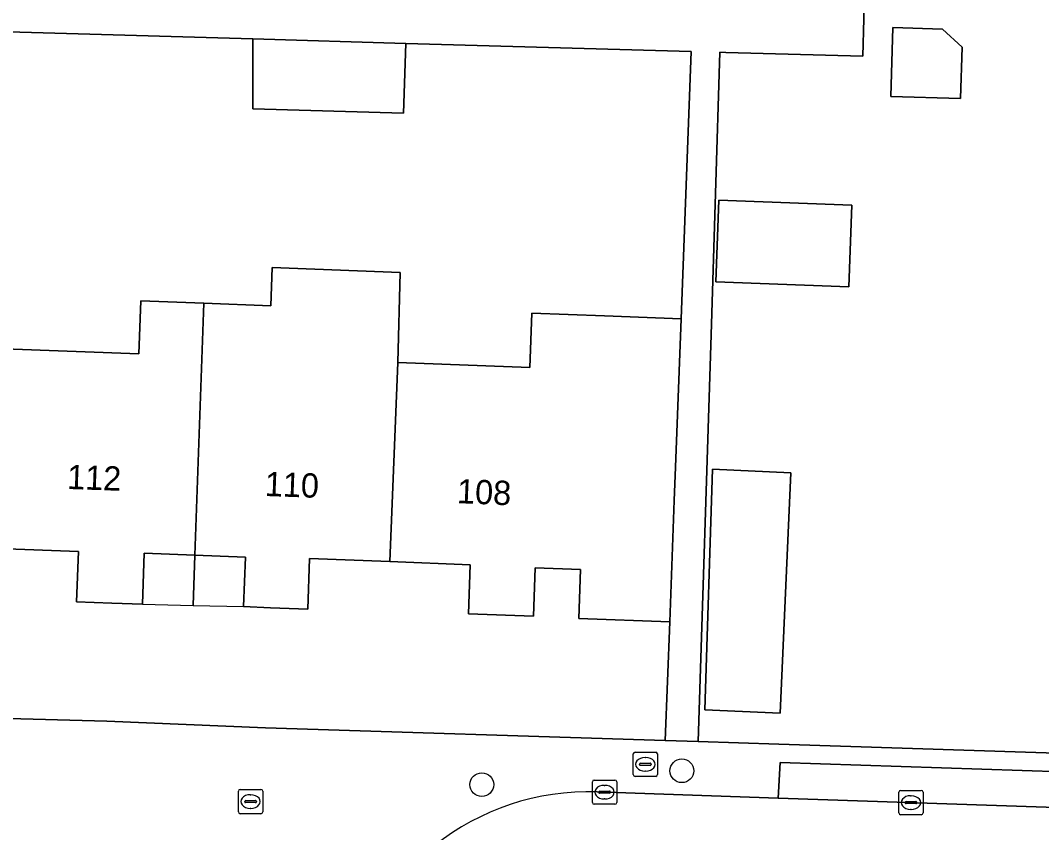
# Model space of a CAD drawing. Extents: x 158455 to 159797, y 387218 to 388672.
# Drawn here: x 159523.72 to 159565.8, y 387899.68 to 387933.14 of the extents above; entities that cross this region are included whole.
import ezdxf

# ---------------------------------------------------------------- set-up
doc = ezdxf.new("R2010")
doc.units = 0
for name, color, linetype in [('IMGEO_Boom', 7, 'Continuous'), ('IMGEO_Brandkraan', 7, 'Continuous'), ('IMGEO_Erf', 7, 'Continuous'), ('IMGEO_Kolk', 7, 'Continuous'), ('IMGEO_Muur', 7, 'Continuous'), ('IMGEO_Pand', 7, 'Continuous'), ('IMGEO_Pand_nummerreeks', 7, 'Continuous'), ('IMGEO_Pand_overbouw', 7, 'Continuous'), ('IMGEO_Parkeervlak_open', 7, 'Continuous'), ('IMGEO_Rijbaan_lokaal_open', 7, 'Continuous'), ('IMGEO_Voetpad_open', 7, 'Continuous')]:
    doc.layers.add(name, color=color, linetype=linetype)

msp = doc.modelspace()

# ---------------------------------------------------------------- linework, layer by layer
at = {"layer": 'IMGEO_Boom'}
for centre in [(159550.978, 387902.226), (159542.735, 387901.655)]:
    msp.add_circle(centre, 0.489, dxfattribs=at)
at = {"layer": 'IMGEO_Brandkraan'}
for p, q in [((159548.974, 387902.066), (159548.974, 387902.918)), ((159549.049, 387902.992), (159549.901, 387902.992)), ((159549.462, 387902.772), (159549.487, 387902.772)), ((159549.975, 387902.918), (159549.975, 387902.066)), ((159549.233, 387902.486), (159549.233, 387902.498)), ((159549.671, 387902.449), (159549.273, 387902.449)), ((159549.276, 387902.535), (159549.674, 387902.535)), ((159549.485, 387902.212), (159549.46, 387902.212)), ((159549.717, 387902.498), (159549.717, 387902.486)), ((159549.901, 387901.992), (159549.049, 387901.992))]:
    msp.add_line(p, q, dxfattribs=at)
for points in [[(159548.974, 387902.066), (159548.974, 387902.918)], [(159549.049, 387902.992), (159549.901, 387902.992)], [(159549.975, 387902.918), (159549.975, 387902.066)], [(159549.901, 387901.992), (159549.049, 387901.992)]]:
    msp.add_lwpolyline(points, dxfattribs=at)
for centre, radius, start, end in [((159549.051, 387902.916), 0.0765, 91.552, 178.448), ((159549.051, 387902.916), 0.0765, 91.552, 178.448), ((159549.899, 387902.916), 0.0765, 1.552, 88.448), ((159549.899, 387902.916), 0.0765, 1.552, 88.448), ((159549.273, 387902.495), 0.0403, 85.8775, 175.7526), ((159549.27, 387902.485), 0.0366, 178.938, 274.7102), ((159549.674, 387902.492), 0.043, 264.8664, 352.4533), ((159549.678, 387902.497), 0.0386, 1.7309, 96.639), ((159549.051, 387902.068), 0.0765, 181.552, 268.448), ((159549.051, 387902.068), 0.0765, 181.552, 268.448), ((159549.899, 387902.068), 0.0765, 271.552, 358.448), ((159549.899, 387902.068), 0.0765, 271.552, 358.448)]:
    msp.add_arc(centre, radius, start, end, dxfattribs=at)
for centre, major_axis, ratio, start_param, end_param in [((159549.461, 387902.492), (-0.387, 0.002), 0.722429, 4.712389, 7.853982), ((159549.486, 387902.492), (-0.39, 0.002), 0.717154, 1.570796, 4.712389)]:
    msp.add_ellipse(centre, major_axis=major_axis, ratio=ratio, start_param=start_param, end_param=end_param, dxfattribs=at)
at = {"layer": 'IMGEO_Erf'}
for points in [[(159593.643, 387944.2), (159589.498, 387961.874), (159586.637, 387964.136), (159563.286, 387963.859), (159563.233, 387962.471), (159562.936, 387954.757), (159559.449, 387954.892), (159559.746, 387962.606), (159559.793, 387963.818), (159559.44, 387963.814), (159558.809, 387945.519), (159558.44, 387931.666), (159552.789, 387931.817), (159552.539, 387931.824), (159552.191, 387920.184), (159551.657, 387903.425), (159554.976, 387903.319), (159573.188, 387902.738), (159580.218, 387902.514), (159582.571, 387904.286), (159593.468, 387939.266)], [(159523.069, 387919.614), (159528.598, 387919.406), (159528.68, 387921.584), (159531.281, 387921.486), (159534.042, 387921.382), (159534.101, 387922.954), (159539.376, 387922.755), (159539.269, 387919.051), (159544.716, 387918.845), (159544.8, 387921.073), (159547.789, 387920.961), (159550.951, 387920.843), (159551.367, 387931.855), (159539.598, 387932.192), (159539.514, 387929.319), (159533.303, 387929.501), (159533.303, 387932.376), (159508.329, 387933.095)], [(159517.64, 387904.527), (159527.283, 387904.264), (159533.819, 387903.993), (159550.292, 387903.468), (159550.478, 387908.359), (159546.73, 387908.501), (159546.806, 387910.521), (159544.939, 387910.592), (159544.864, 387908.592), (159542.182, 387908.693), (159542.259, 387910.715), (159538.95, 387910.84), (159535.64, 387910.965), (159535.562, 387908.887), (159534.025, 387908.945), (159532.92, 387908.987), (159532.997, 387911.026), (159530.91, 387911.105), (159528.826, 387911.184), (159528.747, 387909.086), (159527.486, 387909.134), (159526.03, 387909.189), (159526.108, 387911.258), (159522.775, 387911.383)]]:
    msp.add_lwpolyline(points, dxfattribs=at)
for points in [[(159559.668, 387932.84), (159561.724, 387932.78), (159562.524, 387932.031), (159562.463, 387929.919), (159559.586, 387930.003)], [(159552.38, 387922.366), (159552.508, 387925.736), (159557.985, 387925.528), (159557.857, 387922.159)], [(159555.032, 387904.595), (159551.932, 387904.741), (159552.246, 387914.656), (159555.467, 387914.505)]]:
    msp.add_lwpolyline(points, close=True, dxfattribs=at)
at = {"layer": 'IMGEO_Kolk'}
for p, q in [((159547.292, 387900.919), (159547.292, 387901.771)), ((159547.367, 387901.845), (159548.219, 387901.845)), ((159548.293, 387901.771), (159548.293, 387900.919)), ((159532.703, 387900.532), (159532.703, 387901.384)), ((159532.778, 387901.458), (159533.63, 387901.458)), ((159533.704, 387901.384), (159533.704, 387900.532)), ((159547.551, 387901.339), (159547.551, 387901.351)), ((159547.594, 387901.388), (159547.992, 387901.388)), ((159547.78, 387901.625), (159547.805, 387901.625)), ((159548.035, 387901.351), (159548.035, 387901.339)), ((159559.919, 387900.491), (159559.919, 387901.343)), ((159559.994, 387901.417), (159560.846, 387901.417)), ((159560.92, 387901.343), (159560.92, 387900.491)), ((159532.962, 387900.952), (159532.962, 387900.964)), ((159533.4, 387900.915), (159533.002, 387900.915)), ((159533.005, 387901.001), (159533.403, 387901.001)), ((159533.191, 387901.238), (159533.216, 387901.238)), ((159533.446, 387900.964), (159533.446, 387900.952)), ((159547.989, 387901.302), (159547.591, 387901.302)), ((159547.803, 387901.065), (159547.778, 387901.065)), ((159560.178, 387900.911), (159560.178, 387900.923)), ((159560.221, 387900.96), (159560.619, 387900.96)), ((159560.407, 387901.197), (159560.432, 387901.197)), ((159560.662, 387900.923), (159560.662, 387900.911)), ((159533.214, 387900.678), (159533.189, 387900.678)), ((159548.219, 387900.845), (159547.367, 387900.845)), ((159560.616, 387900.874), (159560.218, 387900.874)), ((159560.43, 387900.637), (159560.405, 387900.637)), ((159533.63, 387900.458), (159532.778, 387900.458)), ((159560.846, 387900.417), (159559.994, 387900.417))]:
    msp.add_line(p, q, dxfattribs=at)
for points in [[(159547.292, 387900.919), (159547.292, 387901.771)], [(159547.367, 387901.845), (159548.219, 387901.845)], [(159548.293, 387901.771), (159548.293, 387900.919)], [(159532.703, 387900.532), (159532.703, 387901.384)], [(159532.778, 387901.458), (159533.63, 387901.458)], [(159533.704, 387901.384), (159533.704, 387900.532)], [(159559.919, 387900.491), (159559.919, 387901.343)], [(159559.994, 387901.417), (159560.846, 387901.417)], [(159560.92, 387901.343), (159560.92, 387900.491)], [(159548.219, 387900.845), (159547.367, 387900.845)], [(159533.63, 387900.458), (159532.778, 387900.458)], [(159560.846, 387900.417), (159559.994, 387900.417)]]:
    msp.add_lwpolyline(points, dxfattribs=at)
for centre, radius, start, end in [((159547.369, 387901.769), 0.0765, 91.552, 178.448), ((159547.369, 387901.769), 0.0765, 91.552, 178.448), ((159548.217, 387901.769), 0.0765, 1.552, 88.448), ((159548.217, 387901.769), 0.0765, 1.552, 88.448), ((159532.78, 387901.382), 0.0765, 91.552, 178.448), ((159532.78, 387901.382), 0.0765, 91.552, 178.448), ((159533.628, 387901.382), 0.0765, 1.552, 88.448), ((159533.628, 387901.382), 0.0765, 1.552, 88.448), ((159547.591, 387901.348), 0.0403, 85.8775, 175.7526), ((159547.588, 387901.338), 0.0366, 178.938, 274.7102), ((159547.992, 387901.345), 0.043, 264.8664, 352.4533), ((159547.996, 387901.35), 0.0386, 1.7309, 96.639), ((159559.996, 387901.341), 0.0765, 91.552, 178.448), ((159559.996, 387901.341), 0.0765, 91.552, 178.448), ((159560.844, 387901.341), 0.0765, 1.552, 88.448), ((159560.844, 387901.341), 0.0765, 1.552, 88.448), ((159533.002, 387900.961), 0.0403, 85.8775, 175.7526), ((159532.999, 387900.951), 0.0366, 178.938, 274.7102), ((159533.403, 387900.958), 0.043, 264.8664, 352.4533), ((159533.407, 387900.963), 0.0386, 1.7309, 96.639), ((159547.369, 387900.921), 0.0765, 181.552, 268.448), ((159547.369, 387900.921), 0.0765, 181.552, 268.448), ((159548.217, 387900.921), 0.0765, 271.552, 358.448), ((159548.217, 387900.921), 0.0765, 271.552, 358.448), ((159560.218, 387900.92), 0.0403, 85.8775, 175.7526), ((159560.623, 387900.922), 0.0386, 1.7309, 96.639), ((159532.78, 387900.534), 0.0765, 181.552, 268.448), ((159532.78, 387900.534), 0.0765, 181.552, 268.448), ((159533.628, 387900.534), 0.0765, 271.552, 358.448), ((159533.628, 387900.534), 0.0765, 271.552, 358.448), ((159560.215, 387900.91), 0.0366, 178.938, 274.7102), ((159560.619, 387900.917), 0.043, 264.8664, 352.4533), ((159559.996, 387900.493), 0.0765, 181.552, 268.448), ((159559.996, 387900.493), 0.0765, 181.552, 268.448), ((159560.844, 387900.493), 0.0765, 271.552, 358.448), ((159560.844, 387900.493), 0.0765, 271.552, 358.448)]:
    msp.add_arc(centre, radius, start, end, dxfattribs=at)
for centre, major_axis, ratio, start_param, end_param in [((159547.779, 387901.345), (-0.387, 0.002), 0.722429, 4.712389, 7.853982), ((159547.804, 387901.345), (-0.39, 0.002), 0.717154, 1.570796, 4.712389), ((159533.19, 387900.958), (-0.387, 0.002), 0.722429, 4.712389, 7.853982), ((159533.215, 387900.958), (-0.39, 0.002), 0.717154, 1.570796, 4.712389), ((159560.406, 387900.917), (-0.387, 0.002), 0.722429, 4.712389, 7.853982), ((159560.431, 387900.917), (-0.39, 0.002), 0.717154, 1.570796, 4.712389)]:
    msp.add_ellipse(centre, major_axis=major_axis, ratio=ratio, start_param=start_param, end_param=end_param, dxfattribs=at)
at = {"layer": 'IMGEO_Muur'}
msp.add_lwpolyline([(159554.976, 387903.319), (159573.188, 387902.738)], dxfattribs=at)
at = {"layer": 'IMGEO_Pand'}
for points in [[(159559.668, 387932.84), (159559.586, 387930.003), (159562.463, 387929.919), (159562.524, 387932.031), (159561.724, 387932.78)], [(159539.598, 387932.192), (159533.303, 387932.376), (159533.303, 387929.501), (159539.514, 387929.319)], [(159552.38, 387922.366), (159557.857, 387922.159), (159557.985, 387925.528), (159552.508, 387925.736)], [(159538.95, 387910.84), (159539.269, 387919.051), (159539.376, 387922.755), (159534.101, 387922.954), (159534.042, 387921.382), (159531.281, 387921.486), (159530.91, 387911.105), (159532.997, 387911.026), (159532.92, 387908.987), (159534.025, 387908.945), (159535.562, 387908.887), (159535.64, 387910.965)], [(159523.069, 387919.614), (159522.775, 387911.383), (159526.108, 387911.258), (159526.03, 387909.189), (159527.486, 387909.134), (159528.747, 387909.086), (159528.826, 387911.184), (159530.91, 387911.105), (159531.281, 387921.486), (159528.68, 387921.584), (159528.598, 387919.406)], [(159547.789, 387920.961), (159544.8, 387921.073), (159544.716, 387918.845), (159539.269, 387919.051), (159538.95, 387910.84), (159542.259, 387910.715), (159542.182, 387908.693), (159544.864, 387908.592), (159544.939, 387910.592), (159546.806, 387910.521), (159546.73, 387908.501), (159550.478, 387908.359), (159550.667, 387913.356), (159550.719, 387914.727), (159550.951, 387920.843)], [(159555.032, 387904.595), (159555.467, 387914.505), (159552.246, 387914.656), (159551.932, 387904.741)]]:
    msp.add_lwpolyline(points, close=True, dxfattribs=at)
at = {"layer": 'IMGEO_Pand_overbouw'}
for points in [[(159528.747, 387909.086), (159530.836, 387909.036), (159530.91, 387911.105), (159528.826, 387911.184)], [(159532.92, 387908.987), (159532.997, 387911.026), (159530.91, 387911.105), (159530.836, 387909.036)]]:
    msp.add_lwpolyline(points, close=True, dxfattribs=at)
at = {"layer": 'IMGEO_Parkeervlak_open'}
msp.add_lwpolyline([(159578.259, 387900.315), (159578.295, 387901.796), (159555.026, 387902.567), (159554.95, 387901.104)], close=True, dxfattribs=at)
at = {"layer": 'IMGEO_Rijbaan_lokaal_open'}
msp.add_lwpolyline([(159578.973, 387900.291), (159578.259, 387900.315), (159554.95, 387901.104), (159547.491, 387901.356)], dxfattribs=at)
msp.add_arc((159547.144, 387891.14), 10.222, 88.0552, 168.5258, dxfattribs=at)
at = {"layer": 'IMGEO_Voetpad_open'}
for points in [[(159508.329, 387933.095), (159533.303, 387932.376), (159539.598, 387932.192), (159551.367, 387931.855), (159550.951, 387920.843), (159550.719, 387914.727), (159550.667, 387913.356), (159550.478, 387908.359), (159550.292, 387903.468), (159551.657, 387903.425), (159552.191, 387920.184), (159552.539, 387931.824), (159552.789, 387931.817), (159558.44, 387931.666), (159558.809, 387945.519)], [(159583.115, 387901.535), (159580.218, 387902.514), (159573.188, 387902.738), (159554.976, 387903.319), (159551.657, 387903.425), (159550.292, 387903.468), (159533.819, 387903.993), (159527.283, 387904.264), (159517.64, 387904.527), (159511.146, 387904.796), (159504.029, 387905.021), (159503.945, 387902.121), (159500, 387902.269), (159497.108, 387902.376), (159497.028, 387900.299), (159496.977, 387898.888), (159500, 387898.788), (159503.888, 387898.659), (159530.787, 387897.767), (159530.252, 387880.602), (159534.257, 387879.591), (159537.018, 387892.663), (159537.126, 387893.173)], [(159547.491, 387901.356), (159554.95, 387901.104), (159555.026, 387902.567), (159578.295, 387901.796), (159578.259, 387900.315), (159578.973, 387900.291)]]:
    msp.add_lwpolyline(points, dxfattribs=at)
msp.add_arc((159547.144, 387891.14), 10.222, 88.0552, 168.5258, dxfattribs=at)

# ---------------------------------------------------------------- texts
at = {"layer": 'IMGEO_Pand_nummerreeks'}
for s, rotation, p in [('112', 357.9601, (159525.628, 387913.836)), ('110', 357.9601, (159533.776, 387913.546)), ('108', 357.6738, (159541.697, 387913.251))]:
    msp.add_text(s, height=1, rotation=rotation, dxfattribs=at).set_placement(p)

doc.saveas('drawing.dxf')
